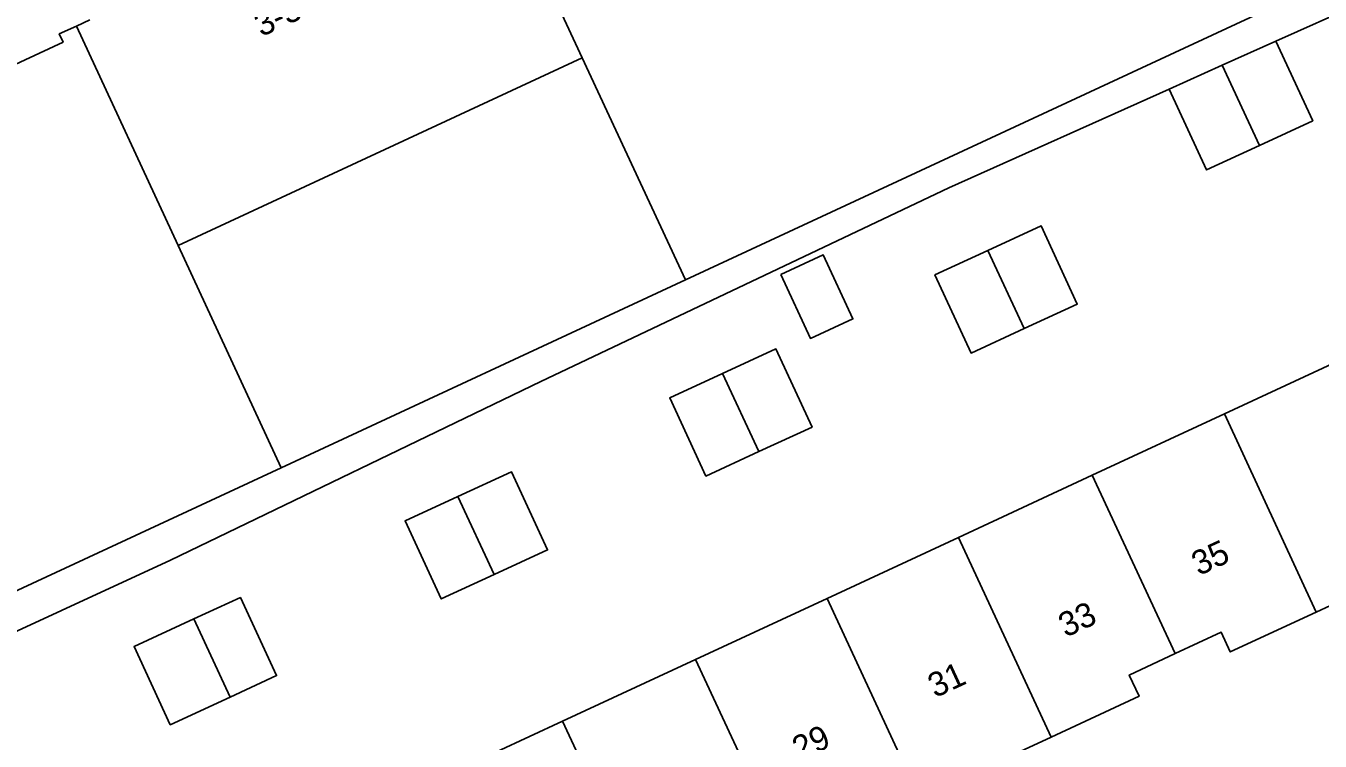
# Model space of a CAD drawing. Extents: x 160037 to 160839, y 385326 to 386441.
# Drawn here: x 160518.3 to 160571.6, y 386196.8 to 386226.2 of the extents above; entities that cross this region are included whole.
import ezdxf

# ---------------------------------------------------------------- set-up
doc = ezdxf.new("R2010")
doc.units = 0
for name, color, linetype in [('IMGEO_Pand', 7, 'Continuous'), ('IMGEO_Pand_nummerreeks', 7, 'Continuous'), ('IMGEO_Voetpad_open', 7, 'Continuous')]:
    doc.layers.add(name, color=color, linetype=linetype)

msp = doc.modelspace()

# ---------------------------------------------------------------- linework, layer by layer
at = {"layer": 'IMGEO_Pand'}
for points in [[(160541.21, 386224.895), (160536.968, 386234.02)], [(160572.372, 386228.912), (160572.617, 386228.385), (160568.083, 386226.277), (160545.458, 386215.759)], [(160520.408, 386226.2), (160520.957, 386226.456)], [(160504.481, 386218.347), (160505.116, 386218.642), (160504.937, 386219.027), (160506.392, 386219.703), (160506.555, 386219.352), (160519.86, 386225.537), (160519.704, 386225.873), (160520.408, 386226.2)], [(160524.592, 386217.169), (160520.408, 386226.2)], [(160567.529, 386224.589), (160569.736, 386225.578)], [(160569.06, 386221.288), (160571.251, 386222.3), (160569.736, 386225.578)], [(160524.592, 386217.169), (160541.21, 386224.895)], [(160541.21, 386224.895), (160545.458, 386215.759)], [(160565.344, 386223.609), (160567.529, 386224.589)], [(160567.529, 386224.589), (160569.06, 386221.288)], [(160565.344, 386223.609), (160566.882, 386220.281), (160569.06, 386221.288)], [(160557.884, 386216.962), (160560.084, 386217.979), (160561.57, 386214.763), (160559.378, 386213.75)], [(160528.827, 386208.028), (160524.592, 386217.169)], [(160549.379, 386215.977), (160550.595, 386213.347), (160552.338, 386214.152), (160551.122, 386216.783), (160549.379, 386215.977)], [(160559.378, 386213.75), (160557.201, 386212.744), (160555.715, 386215.96), (160557.884, 386216.962)], [(160559.378, 386213.75), (160557.884, 386216.962)], [(160545.458, 386215.759), (160528.827, 386208.028)], [(160546.984, 386211.901), (160549.178, 386212.915), (160550.664, 386209.699), (160548.476, 386208.688)], [(160567.616, 386210.237), (160573.023, 386212.748)], [(160548.476, 386208.688), (160546.295, 386207.68), (160544.809, 386210.896), (160546.984, 386211.901)], [(160546.984, 386211.901), (160548.476, 386208.688)], [(160562.185, 386207.714), (160567.616, 386210.237)], [(160571.395, 386202.089), (160567.616, 386210.237)], [(160528.827, 386208.028), (160512.788, 386200.573)], [(160536.097, 386206.845), (160538.295, 386207.861), (160539.781, 386204.645), (160537.59, 386203.632)], [(160556.677, 386205.156), (160562.185, 386207.714)], [(160562.185, 386207.714), (160565.597, 386200.377)], [(160537.59, 386203.632), (160535.412, 386202.626), (160533.926, 386205.842), (160536.097, 386206.845)], [(160536.097, 386206.845), (160537.59, 386203.632)], [(160551.279, 386202.65), (160556.677, 386205.156)], [(160556.677, 386205.156), (160560.492, 386196.94)], [(160576.45, 386205.362), (160574.579, 386204.493), (160574.932, 386203.732), (160571.395, 386202.089)], [(160525.242, 386201.803), (160527.152, 386202.686), (160528.638, 386199.47), (160526.736, 386198.591)], [(160545.874, 386200.139), (160551.279, 386202.65)], [(160554.688, 386195.307), (160551.279, 386202.65)], [(160571.395, 386202.089), (160567.862, 386200.448), (160567.488, 386201.255), (160565.597, 386200.377)], [(160525.242, 386201.803), (160522.779, 386200.665), (160524.265, 386197.449), (160526.736, 386198.591)], [(160526.736, 386198.591), (160525.242, 386201.803)], [(160565.597, 386200.377), (160563.703, 386199.497), (160564.11, 386198.62), (160560.492, 386196.94)], [(160540.396, 386197.596), (160545.874, 386200.139)], [(160545.874, 386200.139), (160549.665, 386191.97)], [(160534.97, 386195.076), (160540.396, 386197.596)], [(160543.795, 386190.284), (160540.396, 386197.596)], [(160560.492, 386196.94), (160556.876, 386195.26), (160556.47, 386196.135), (160554.688, 386195.307)]]:
    msp.add_lwpolyline(points, dxfattribs=at)
at = {"layer": 'IMGEO_Voetpad_open'}
for points in [[(160569.736, 386225.578), (160573.168, 386227.117)], [(160512.693, 386169.234), (160512.308, 386169.351), (160511.961, 386169.714), (160501.845, 386193.863), (160524.281, 386204.228), (160539.508, 386211.579), (160556.286, 386219.548), (160565.344, 386223.609)]]:
    msp.add_lwpolyline(points, dxfattribs=at)

# ---------------------------------------------------------------- texts
at = {"layer": 'IMGEO_Pand_nummerreeks'}
for s, rotation, p in [('3-3B', 24.9324, (160528.016, 386225.741)), ('35', 24.8641, (160566.567, 386203.564)), ('33', 24.8641, (160561.094, 386201.028)), ('31', 24.8641, (160555.723, 386198.54)), ('29', 24.8641, (160550.148, 386195.955))]:
    msp.add_text(s, height=1, rotation=rotation, dxfattribs=at).set_placement(p)

doc.saveas('drawing.dxf')
